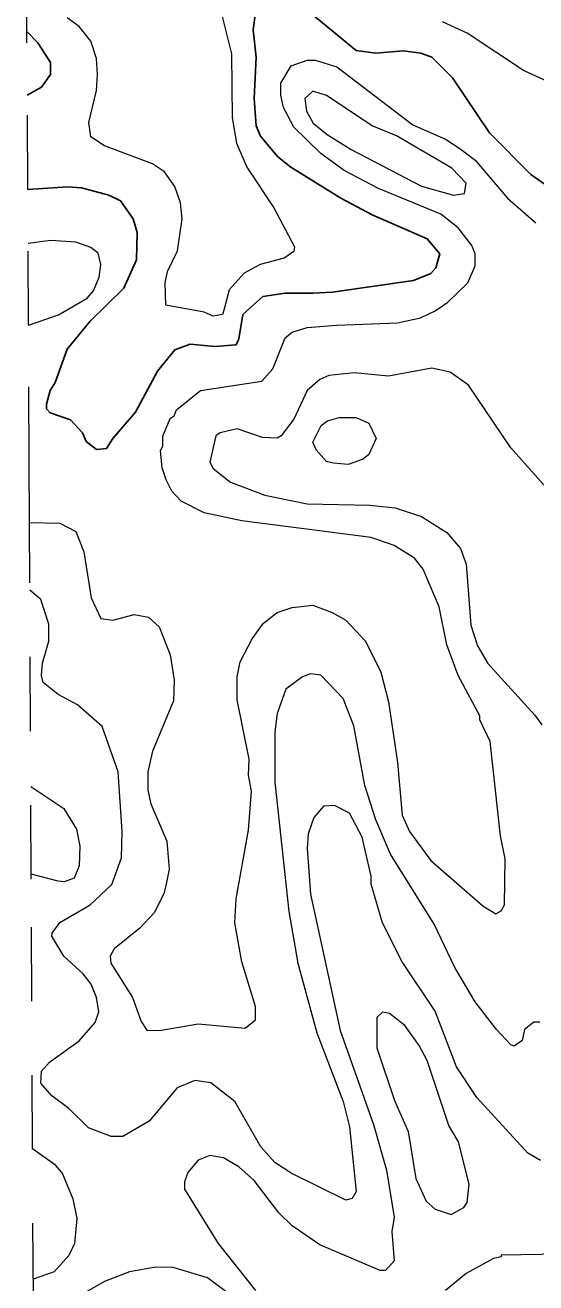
# Model space of a CAD drawing. Extents: x 423 to 448.8, y 7456.3 to 7484.
# Drawn here: x 423.054 to 423.744, y 7469.826 to 7471.525 of the extents above; entities that cross this region are included whole.
import ezdxf

# ---------------------------------------------------------------- set-up
doc = ezdxf.new("R2010")
doc.units = 0
doc.header["$LTSCALE"] = 0.032
doc.linetypes.add('SHORT_DASHED', pattern=[2.7, 1.5, -1.2])
for name, color, linetype, lineweight in [('1', 7, 'Continuous', 25), ('2', 7, 'Continuous', 13), ('22', 7, 'SHORT_DASHED', 13)]:
    doc.layers.add(name, color=color, linetype=linetype, lineweight=lineweight)

msp = doc.modelspace()

# ---------------------------------------------------------------- linework, layer by layer
at = {"layer": '1'}
for points in [[(423.3651, 7471.5416), (423.362, 7471.5185), (423.3659, 7471.4814), (423.3635, 7471.4257), (423.3659, 7471.3885), (423.372, 7471.3746), (423.3953, 7471.3468), (423.413, 7471.3328), (423.4803, 7471.2911), (423.5229, 7471.2686), (423.5972, 7471.2361), (423.6141, 7471.216), (423.6088, 7471.1967), (423.6018, 7471.189), (423.5786, 7471.1797), (423.4691, 7471.164), (423.4425, 7471.1627), (423.4053, 7471.1627), (423.3752, 7471.158), (423.3481, 7471.134), (423.3427, 7471.1008), (423.3388, 7471.093), (423.3102, 7471.0907), (423.2769, 7471.0938), (423.256, 7471.0861), (423.2328, 7471.0575), (423.2027, 7471.0018), (423.1725, 7470.9662), (423.1638, 7470.9529), (423.1501, 7470.9515), (423.1361, 7470.9623), (423.1315, 7470.9739), (423.1153, 7470.9917), (423.0874, 7471.001), (423.0828, 7471.0064), (423.0828, 7471.0126), (423.0874, 7471.0312), (423.0944, 7471.042), (423.1106, 7471.0869), (423.1416, 7471.1248), (423.1872, 7471.1696), (423.2042, 7471.2076), (423.205, 7471.2447), (423.1996, 7471.2632), (423.1825, 7471.2872), (423.1671, 7471.2949), (423.13, 7471.305), (423.1114, 7471.3065), (423.0573, 7471.3029)], [(423.7595, 7471.3073), (423.7371, 7471.3228), (423.6815, 7471.3793), (423.6312, 7471.4535), (423.6033, 7471.4813), (423.5886, 7471.4867), (423.5647, 7471.4898), (423.5276, 7471.4867), (423.5012, 7471.4906), (423.4355, 7471.5447)], [(423.0562, 7471.5163), (423.071, 7471.501), (423.0882, 7471.4744), (423.0882, 7471.4581), (423.0758, 7471.4411), (423.0567, 7471.43)]]:
    msp.add_lwpolyline(points, dxfattribs=at)
at = {"layer": '2'}
for points in [[(423.3172, 7471.5471), (423.3326, 7471.486), (423.3334, 7471.3994), (423.3396, 7471.3653), (423.3535, 7471.3329), (423.3899, 7471.2779), (423.4177, 7471.2253), (423.4169, 7471.2191), (423.4038, 7471.2098), (423.3713, 7471.2014), (423.3497, 7471.1897), (423.3295, 7471.1673), (423.3226, 7471.141), (423.3203, 7471.134), (423.3079, 7471.1317), (423.2955, 7471.1371), (423.2437, 7471.1464), (423.2429, 7471.1766), (423.246, 7471.192), (423.2599, 7471.2199), (423.2661, 7471.2632), (423.2638, 7471.2849), (423.256, 7471.3066), (423.2421, 7471.3266), (423.2259, 7471.3375), (423.1609, 7471.3615), (423.1424, 7471.3738), (423.14, 7471.3932), (423.1501, 7471.4365), (423.1516, 7471.4582), (423.1501, 7471.4798), (423.1424, 7471.503), (423.1269, 7471.5231), (423.1106, 7471.5347)], [(423.9839, 7471.5324), (423.9854, 7471.4852), (424.0148, 7471.3901), (424.0163, 7471.3731), (424.0094, 7471.3614), (424.0032, 7471.3591), (423.9715, 7471.3653), (423.9359, 7471.3792), (423.8524, 7471.4264), (423.7921, 7471.4403), (423.7596, 7471.4488), (423.7271, 7471.4635), (423.6513, 7471.5138), (423.618, 7471.5293)], [(423.6575, 7471.2269), (423.6389, 7471.2508), (423.6157, 7471.2694), (423.5314, 7471.3042), (423.485, 7471.3282), (423.4533, 7471.3514), (423.4169, 7471.387), (423.403, 7471.4133), (423.3992, 7471.4303), (423.3992, 7471.4465), (423.4131, 7471.4697), (423.4347, 7471.4775), (423.4456, 7471.4775), (423.475, 7471.4682), (423.5778, 7471.3901), (423.6219, 7471.3707), (423.6412, 7471.3583), (423.6621, 7471.3421), (423.7054, 7471.2911), (423.7441, 7471.2578)], [(423.0583, 7471.1196), (423.099, 7471.1333), (423.1377, 7471.1557), (423.1462, 7471.1658), (423.1539, 7471.1844), (423.1562, 7471.2014), (423.1524, 7471.2168), (423.1424, 7471.2245), (423.1223, 7471.2315), (423.0882, 7471.2338), (423.0577, 7471.2298)], [(423.0596, 7470.8527), (423.1006, 7470.8518), (423.1222, 7470.8409), (423.133, 7470.8131), (423.1431, 7470.7512), (423.1563, 7470.7234), (423.1725, 7470.721), (423.2012, 7470.7288), (423.2205, 7470.7249), (423.2351, 7470.7117), (423.2499, 7470.6739), (423.2553, 7470.6398), (423.2545, 7470.612), (423.2259, 7470.5439), (423.2197, 7470.5161), (423.2197, 7470.4913), (423.2235, 7470.4728), (423.2452, 7470.4225), (423.2483, 7470.3846), (423.2445, 7470.3645), (423.2414, 7470.3513), (423.2282, 7470.3258), (423.2088, 7470.3049), (423.1741, 7470.2771), (423.1687, 7470.267), (423.1694, 7470.2577), (423.1988, 7470.2113), (423.2104, 7470.1789), (423.2181, 7470.1672), (423.2352, 7470.1665), (423.2878, 7470.1758), (423.3512, 7470.1696), (423.3651, 7470.1811), (423.3651, 7470.199), (423.3466, 7470.2593), (423.3373, 7470.3119), (423.3388, 7470.3444), (423.3558, 7470.4372), (423.3597, 7470.4898), (423.3558, 7470.5114), (423.3566, 7470.5331), (423.3404, 7470.6135), (423.3404, 7470.6445), (423.3442, 7470.6646), (423.3604, 7470.6955), (423.3759, 7470.7171), (423.3945, 7470.7311), (423.4146, 7470.738), (423.4424, 7470.7411), (423.4688, 7470.7311), (423.4873, 7470.721), (423.5136, 7470.6924), (423.5345, 7470.6507), (423.5446, 7470.6104), (423.5569, 7470.5285), (423.5631, 7470.4573), (423.5732, 7470.4356), (423.6018, 7470.3962), (423.6722, 7470.335), (423.69, 7470.3243), (423.6969, 7470.3281), (423.7015, 7470.3366), (423.7023, 7470.3985), (423.6962, 7470.4295), (423.6822, 7470.557), (423.6683, 7470.5864), (423.6683, 7470.5918), (423.6389, 7470.646), (423.6235, 7470.6878), (423.6134, 7470.7388), (423.5917, 7470.7899), (423.5801, 7470.8045), (423.5523, 7470.8216), (423.5214, 7470.8324), (423.3466, 7470.8549), (423.2955, 7470.8657), (423.2645, 7470.8819), (423.2522, 7470.8951), (423.2444, 7470.9105), (423.239, 7470.9268), (423.2367, 7470.95), (423.2398, 7470.9562), (423.2398, 7470.9693), (423.2499, 7470.9933), (423.2553, 7470.9971), (423.2584, 7471.0049), (423.2908, 7471.0312), (423.3736, 7471.0436), (423.3883, 7471.0606), (423.4053, 7471.1024), (423.4146, 7471.1101), (423.4347, 7471.1163), (423.475, 7471.1194), (423.5569, 7471.1225), (423.5879, 7471.1294), (423.608, 7471.1387), (423.625, 7471.1503), (423.652, 7471.1766), (423.6621, 7471.1998), (423.6621, 7471.216), (423.6575, 7471.2269)], [(423.7611, 7470.8966), (423.71, 7470.9539), (423.6529, 7471.0382), (423.6281, 7471.0559), (423.6034, 7471.0613), (423.5446, 7471.0505), (423.4982, 7471.0552), (423.4641, 7471.0513), (423.4518, 7471.0459), (423.4347, 7471.0312), (423.4169, 7470.9925), (423.3999, 7470.9701), (423.3945, 7470.967), (423.3744, 7470.9678), (423.3404, 7470.9794), (423.3172, 7470.9739), (423.3117, 7470.9701), (423.3032, 7470.9345), (423.3078, 7470.926), (423.3311, 7470.9074), (423.3775, 7470.8896), (423.4347, 7470.8781), (423.5198, 7470.8765), (423.5538, 7470.8726), (423.5894, 7470.861), (423.6235, 7470.8393), (423.642, 7470.8177), (423.6498, 7470.7968), (423.6559, 7470.7141), (423.6652, 7470.6862), (423.6791, 7470.6622), (423.7426, 7470.5926), (423.7518, 7470.5795)], [(423.5128, 7470.4975), (423.4981, 7470.578), (423.4834, 7470.6151), (423.4533, 7470.6468), (423.4394, 7470.6483), (423.4285, 7470.6444), (423.4061, 7470.6275), (423.3945, 7470.595), (423.3914, 7470.5702), (423.3914, 7470.5022), (423.41, 7470.3274), (423.4224, 7470.2577), (423.4479, 7470.1634), (423.4834, 7470.0706), (423.492, 7470.0365), (423.5012, 7469.9491), (423.4958, 7469.9398), (423.4873, 7469.9375), (423.4131, 7469.9739), (423.3914, 7469.9885), (423.3721, 7470.0094), (423.3372, 7470.0706), (423.3048, 7470.0961), (423.2831, 7470.0992), (423.2591, 7470.0891), (423.2213, 7470.0442), (423.1856, 7470.0234), (423.1702, 7470.0234), (423.1392, 7470.035), (423.113, 7470.0612), (423.0897, 7470.0783), (423.075, 7470.0953), (423.0758, 7470.1115), (423.0867, 7470.1239), (423.1269, 7470.1525), (423.1485, 7470.1773), (423.1532, 7470.192), (423.1501, 7470.2113), (423.1431, 7470.2291), (423.1323, 7470.243), (423.106, 7470.267), (423.0898, 7470.2941), (423.0905, 7470.2979), (423.1006, 7470.3126), (423.1416, 7470.3366), (423.171, 7470.3637), (423.1841, 7470.4001), (423.1849, 7470.4356), (423.1795, 7470.5161), (423.1578, 7470.5772), (423.1246, 7470.6066), (423.0983, 7470.6205), (423.0782, 7470.6367), (423.0758, 7470.646), (423.0774, 7470.663), (423.0859, 7470.6924), (423.0859, 7470.7156), (423.0751, 7470.7489), (423.0601, 7470.7614)], [(423.0614, 7470.4961), (423.106, 7470.4666), (423.123, 7470.4387), (423.1276, 7470.4155), (423.1269, 7470.3892), (423.1199, 7470.3722), (423.1067, 7470.3676), (423.0983, 7470.3683), (423.062, 7470.3779)], [(423.7495, 7470.178), (423.741, 7470.178), (423.7286, 7470.168), (423.7255, 7470.1533), (423.7147, 7470.1456), (423.71, 7470.1471), (423.6907, 7470.168), (423.6621, 7470.2052), (423.6343, 7470.2516), (423.6064, 7470.3103), (423.5476, 7470.4047), (423.5275, 7470.4511), (423.5128, 7470.4975)], [(423.7503, 7469.9909), (423.7333, 7470.0009), (423.6644, 7470.076), (423.6366, 7470.1177), (423.608, 7470.1928), (423.5631, 7470.2593), (423.5368, 7470.3119), (423.5214, 7470.3645), (423.5214, 7470.3753), (423.509, 7470.4279), (423.4919, 7470.4604), (423.4718, 7470.4704), (423.4571, 7470.4697), (423.444, 7470.4542), (423.4363, 7470.4325), (423.4347, 7470.4124), (423.4394, 7470.3506), (423.4571, 7470.2701), (423.4796, 7470.1665), (423.5245, 7470.0396), (423.5422, 7469.9778), (423.5523, 7469.9143), (423.5492, 7469.895), (423.5523, 7469.8555), (423.5407, 7469.8424), (423.5337, 7469.8424), (423.4518, 7469.8772), (423.4146, 7469.9027), (423.3968, 7469.9205), (423.3635, 7469.9638), (423.3427, 7469.9823), (423.3218, 7469.9948), (423.3032, 7469.9979), (423.2877, 7469.9916), (423.2738, 7469.9746), (423.2692, 7469.9623), (423.2692, 7469.9522), (423.3148, 7469.8788), (423.3651, 7469.8153)], [(423.0639, 7470.0072), (423.0936, 7469.9862), (423.1044, 7469.9731), (423.1184, 7469.9391), (423.1238, 7469.9128), (423.1207, 7469.8788), (423.1129, 7469.8625), (423.0928, 7469.8408), (423.0648, 7469.8307)], [(423.9746, 7469.8153), (423.9777, 7469.8772), (423.9746, 7469.8926), (423.9653, 7469.9073), (423.9483, 7469.9244), (423.9065, 7469.9476), (423.8849, 7469.9522), (423.8632, 7469.9491), (423.8361, 7469.9383), (423.806, 7469.9166), (423.7665, 7469.8671), (423.7519, 7469.864), (423.6969, 7469.8633), (423.6969, 7469.8609), (423.6869, 7469.8586), (423.6498, 7469.8385), (423.6219, 7469.8153)], [(423.3357, 7469.806), (423.3002, 7469.8323), (423.2537, 7469.8463), (423.2305, 7469.847), (423.195, 7469.8408), (423.1609, 7469.8277), (423.1029, 7469.7944)]]:
    msp.add_lwpolyline(points, dxfattribs=at)
for points in [[(423.5229, 7471.3885), (423.461, 7471.4295), (423.4425, 7471.4357), (423.4316, 7471.4257), (423.4339, 7471.4086), (423.4432, 7471.3924), (423.4618, 7471.3769), (423.4943, 7471.3568), (423.5894, 7471.3073), (423.6327, 7471.2949), (423.6474, 7471.2973), (423.6498, 7471.3112), (423.6304, 7471.3313), (423.5554, 7471.3754)], [(423.454, 7470.984), (423.4626, 7470.9902), (423.478, 7470.9948), (423.5013, 7470.9948), (423.5182, 7470.9871), (423.5283, 7470.9662), (423.5182, 7470.9446), (423.5105, 7470.9384), (423.4904, 7470.9314), (423.4703, 7470.9329), (423.461, 7470.9353), (423.4471, 7470.9508), (423.4425, 7470.9616)], [(423.6396, 7470.0164), (423.6265, 7470.0381), (423.5972, 7470.1263), (423.5863, 7470.1464), (423.567, 7470.1734), (423.5461, 7470.1897), (423.5368, 7470.1912), (423.5291, 7470.1842), (423.5291, 7470.1433), (423.553, 7470.0721), (423.5716, 7470.0303), (423.5817, 7469.9669), (423.5956, 7469.936), (423.608, 7469.9251), (423.6296, 7469.9182), (423.6467, 7469.9275), (423.6513, 7469.9344), (423.6536, 7469.9592)]]:
    msp.add_lwpolyline(points, close=True, dxfattribs=at)
at = {"layer": '22'}
for points in [[(423.0573, 7471.3029), (423.0563, 7471.5008), (423.0562, 7471.5163), (423.0545, 7471.8482), (423.0538, 7471.9875)], [(423.0596, 7470.8527), (423.0592, 7470.936), (423.0583, 7471.1196), (423.0573, 7471.3029)], [(423.065, 7469.7808), (423.0649, 7469.8063), (423.062, 7470.3712), (423.0596, 7470.8527)]]:
    msp.add_lwpolyline(points, dxfattribs=at)

doc.saveas('drawing.dxf')
